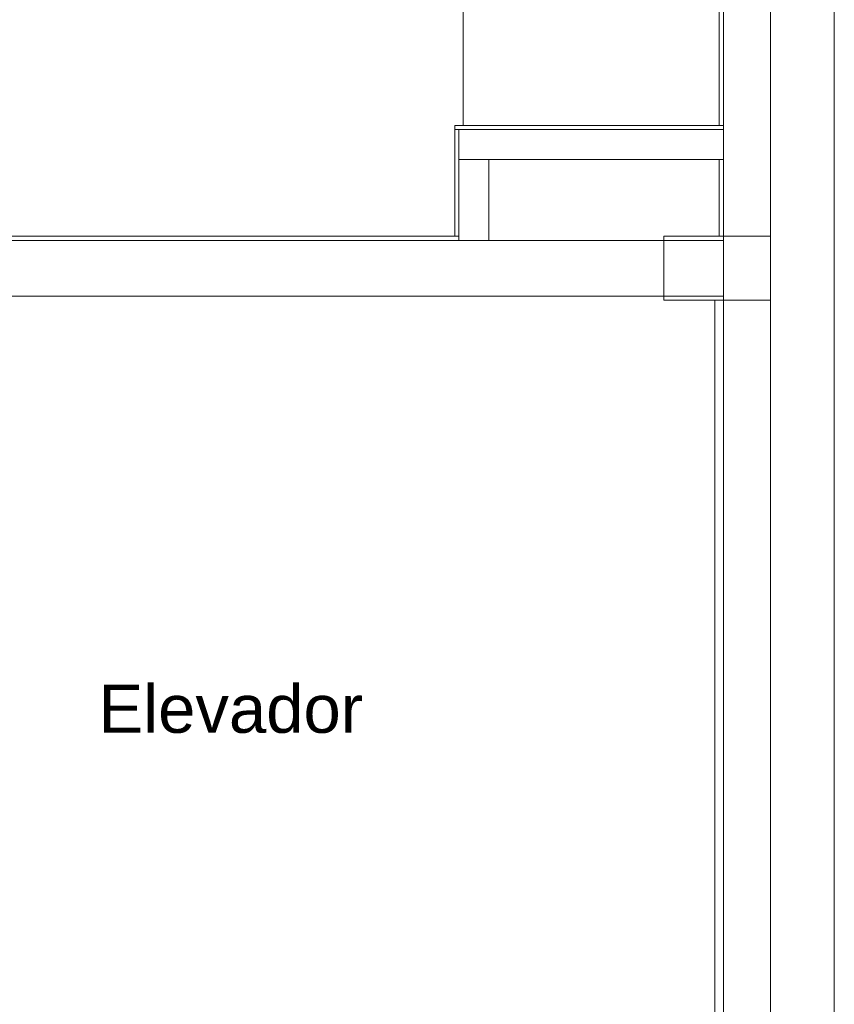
# Model space of a CAD drawing. Header units: millimetres. Extents: x -261 to 187, y -214 to 106.
# Tile 1040 of 1056: x -185.33 to -183.42, y 4.45 to 6.76. Entities that reach past the tile are written whole.
import ezdxf

# ---------------------------------------------------------------- set-up
doc = ezdxf.new("R2010")
doc.units = ezdxf.units.MM
doc.header["$LTSCALE"] = 0.005
doc.header["$MEASUREMENT"] = 0
doc.linetypes.add('NULL', pattern=[0])
for name, color, linetype, lineweight in [('Ambiente-Textos', 9, 'Continuous', 5), ('IFC-Laje-Contorno', 9, 'Continuous', 5), ('IFC-Parede padrão-Contorno', 9, 'Continuous', 5), ('IFC-Pilar-Contorno', 9, 'Continuous', 5), ('IFC-Viga-Contorno', 9, 'Continuous', 5)]:
    doc.layers.add(name, color=color, linetype=linetype, lineweight=lineweight)
doc.styles.add('Arial', font='arial.ttf')

msp = doc.modelspace()

# ---------------------------------------------------------------- linework, layer by layer
at = {"layer": 'IFC-Laje-Contorno', "lineweight": 5}
msp.add_line((-184.29, 6.5091), (-184.29, 15.2835), dxfattribs=at)
at = {"layer": 'IFC-Parede padrão-Contorno', "lineweight": 5}
for p, q in [((-183.6788, 5.6894), (-183.6788, 20.9543)), ((-183.4183, 0.1482), (-183.4183, 11.8793)), ((-183.6888, 6.5091), (-183.6888, 7.8029)), ((-183.5686, 0.1482), (-183.5686, 7.3043)), ((-184.31, 6.5063), (-184.31, 6.5091)), ((-184.31, 6.5091), (-183.8583, 6.5091)), ((-184.31, 6.4991), (-184.31, 6.5063)), ((-184.31, 6.4991), (-183.8583, 6.4991)), ((-184.31, 6.4392), (-184.31, 6.4991)), ((-184.3, 6.4392), (-184.3, 6.4991)), ((-183.9533, 6.4991), (-183.6788, 6.4991)), ((-183.8583, 6.5091), (-183.6788, 6.5091)), ((-184.3, 6.429), (-184.3, 6.4681)), ((-184.31, 6.2486), (-184.31, 6.4392)), ((-184.3, 6.2486), (-184.3, 6.4392)), ((-184.3, 6.429), (-183.9533, 6.429)), ((-184.2299, 6.3449), (-184.2299, 6.429)), ((-183.9533, 6.429), (-183.6788, 6.429)), ((-184.3, 6.2386), (-184.3, 6.3449)), ((-184.2299, 6.2386), (-184.2299, 6.3449)), ((-187.0853, 6.2486), (-184.998, 6.2486)), ((-184.998, 6.2486), (-184.3, 6.2486)), ((-187.0853, 6.2386), (-184.998, 6.2386)), ((-186.0634, 6.2386), (-183.6788, 6.2386)), ((-186.0634, 6.1084), (-183.6788, 6.1084)), ((-183.6988, 3.9452), (-183.6988, 6.0984)), ((-183.6788, 0.2984), (-183.6788, 5.6894))]:
    msp.add_line(p, q, dxfattribs=at)
at = {"layer": 'IFC-Pilar-Contorno', "lineweight": 5}
for p, q in [((-183.8191, 6.1469), (-183.8191, 6.2486)), ((-183.8191, 6.2486), (-183.8079, 6.2486)), ((-183.8079, 6.2486), (-183.7381, 6.2486)), ((-183.7381, 6.2486), (-183.5686, 6.2486)), ((-183.8191, 6.105), (-183.8191, 6.1469)), ((-183.8191, 6.0984), (-183.8191, 6.105)), ((-183.8191, 6.0984), (-183.6496, 6.0984)), ((-183.6496, 6.0984), (-183.6384, 6.0984)), ((-183.6384, 6.0984), (-183.5686, 6.0984))]:
    msp.add_line(p, q, dxfattribs=at)
at = {"layer": 'IFC-Viga-Contorno', "lineweight": 5}
msp.add_line((-183.6887, 6.2486), (-183.6887, 6.429), dxfattribs=at)

# ---------------------------------------------------------------- texts
at = {"layer": 'Ambiente-Textos', "linetype": 'NULL', "lineweight": 5, "insert": (-184.836, 5.0812), "char_height": 0.11271, "width": 1.272839, "attachment_point": 8, "line_spacing_factor": 0.9, "style": 'Arial'}
msp.add_mtext('Elevador', dxfattribs=at)

doc.saveas('drawing.dxf')
